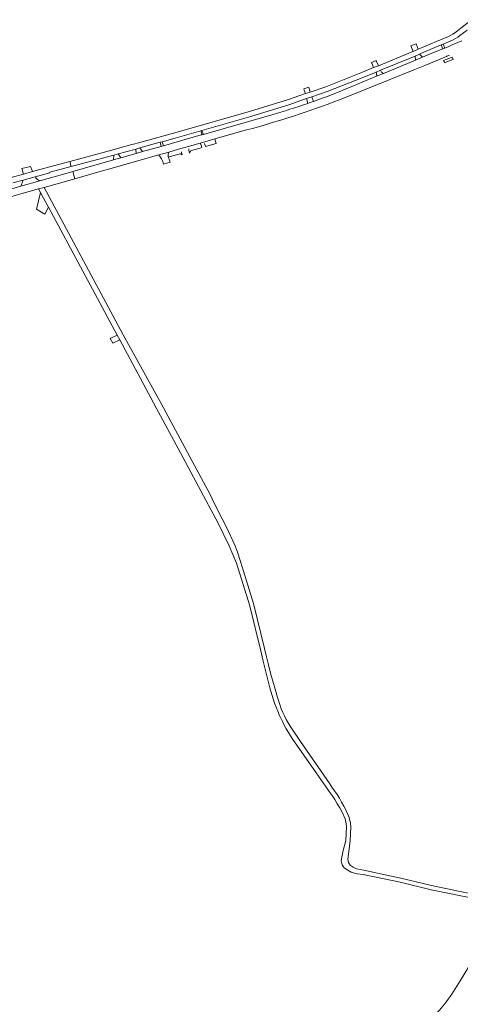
# Model space of a CAD drawing. Header units: metres. Extents: x 166325 to 190320, y 381923 to 404576.
# Tile 528 of 656: x 170536 to 170844, y 393714 to 394402. Entities that reach past the tile are written whole.
import ezdxf

# ---------------------------------------------------------------- set-up
doc = ezdxf.new("R2010")
doc.units = ezdxf.units.M
for name, color, linetype, lineweight in [('B-WE-VH-VERHARDING_ASFALT-GV', 8, 'Continuous', 18), ('B-WE-VH-VERHARDING_BETONSTRAATSTEEN-GV', 8, 'Continuous', 18), ('B-WE-VH-VERHARDING_HALFVERHARDING-GV', 8, 'Continuous', 18)]:
    doc.layers.add(name, color=color, linetype=linetype, lineweight=lineweight)

msp = doc.modelspace()

# ---------------------------------------------------------------- linework, layer by layer
at = {"layer": 'B-WE-VH-VERHARDING_ASFALT-GV', "flags": 128}
for points in [[(170851.305, 394401.55), (170840.777, 394393.046), (170838.231, 394391.426), (170835.728, 394389.991), (170835.286, 394389.804), (170814.228, 394380.908), (170810.548, 394379.354), (170810.44, 394379.308), (170786.358, 394369.424), (170783.011, 394368.05), (170775.305, 394364.887), (170749.595, 394354.767), (170738.785, 394351.044), (170735.478, 394349.905), (170722.864, 394345.561), (170712.245, 394342.229), (170696.457, 394337.473), (170643.274, 394322.24), (170618.915, 394315.526), (170615.562, 394314.602), (170614.377, 394314.275), (170604.251, 394311.545), (170600.319, 394310.485), (170570.989, 394302.577), (170571.963, 394299.118), (170601.629, 394307.011), (170604.772, 394307.847), (170615.4, 394310.675), (170617.156, 394311.17), (170619.934, 394311.954), (170634.048, 394315.935), (170635.419, 394316.322), (170644.437, 394318.865), (170662.437, 394324.02), (170663.258, 394324.255), (170697.402, 394334.033), (170713.199, 394338.762), (170723.786, 394342.113)], [(170843.25, 394390.401), (170848.238, 394394.169)], [(170723.786, 394342.113), (170736.27, 394346.414), (170740.026, 394347.708), (170750.552, 394351.334), (170776.333, 394361.475), (170784.742, 394364.926), (170787.835, 394366.196), (170812.034, 394376.128), (170815.128, 394377.448), (170816.578, 394378.066), (170830.233, 394383.89), (170831.61, 394384.485), (170836.984, 394386.752)], [(170844.579, 394386.847), (170839.061, 394384.485), (170838.273, 394384.148), (170834.986, 394382.621), (170833.718, 394382.032), (170832.878, 394381.642), (170831.44, 394381.086), (170823.795, 394378.104), (170818.882, 394376.065), (170817.07, 394375.313), (170812.219, 394373.299), (170789.874, 394364.025), (170785.124, 394362.053), (170765.025, 394353.711)], [(170759.319, 394345.623), (170810.568, 394366.247), (170818.721, 394369.634), (170833.836, 394375.915), (170834.222, 394376.075), (170836.038, 394376.83)], [(170712.029, 394335.179), (170664.202, 394321.461), (170663.381, 394321.226), (170662.701, 394321.031), (170636.33, 394313.52), (170634.863, 394313.102), (170621.824, 394309.388), (170617.331, 394308.108)], [(170617.331, 394308.108), (170606.524, 394305.03), (170601.549, 394303.613), (170573.054, 394295.497), (170573.749, 394292.9), (170574.402, 394290.456), (170589.618, 394294.77), (170596.282, 394296.66), (170633.164, 394307.118), (170640.077, 394309.078), (170646.924, 394311.02), (170654.507, 394313.17), (170661.959, 394315.283), (170664.381, 394315.97), (170665.252, 394316.219), (170672.29, 394318.234), (170694.381, 394324.56)], [(170531.151, 394287.527), (170538.418, 394289.511), (170546.702, 394291.773), (170557.139, 394294.624), (170557.02, 394295.142), (170571.963, 394299.118), (170570.989, 394302.577), (170556.088, 394298.56), (170544.875, 394295.476), (170538.606, 394293.752), (170530.012, 394291.388)], [(170416.321, 394245.633), (170549.259, 394283.327), (170553.108, 394284.418), (170574.402, 394290.456), (170573.749, 394292.9), (170573.054, 394295.497), (170565.94, 394293.471), (170550.049, 394289), (170536.738, 394285.255), (170520.659, 394280.731)], [(170842.338, 393728.408), (170864.902, 393765.261), (170873.743, 393779.896), (170870.87, 393781.631), (170867.681, 393776.352)], [(170818.317, 393703.417), (170676.592, 393570.703), (170670.191, 393564.811), (170672.246, 393562.378), (170678.423, 393568.052), (170787.321, 393669.899), (170805.843, 393687.222), (170825.293, 393705.772), (170828.986, 393709.824), (170832.501, 393714.032)]]:
    msp.add_lwpolyline(points, dxfattribs=at)
at = {"layer": 'B-WE-VH-VERHARDING_ASFALT-GV'}
for points in [[(170836.984, 394386.752, 0.067484), (170843.25, 394390.401)], [(170765.025, 394353.711, -0.0130697), (170741.021, 394344.475)], [(170694.381, 394324.56, 0.0264086), (170759.319, 394345.623)], [(170741.021, 394344.475, -0.0020988), (170737.18, 394343.129)], [(170737.18, 394343.129, -0.0133684), (170712.029, 394335.179)], [(170832.501, 393714.032, 0.0277863), (170842.338, 393728.408)]]:
    msp.add_lwpolyline(points, format="xyb", dxfattribs=at)
at = {"layer": 'B-WE-VH-VERHARDING_BETONSTRAATSTEEN-GV', "flags": 128}
for points in [[(170812.682, 394384.673), (170809.03, 394383.187), (170810.548, 394379.354), (170814.228, 394380.908)], [(170831.61, 394384.485), (170830.233, 394383.89), (170831.44, 394381.086), (170832.878, 394381.642)], [(170783.011, 394368.05), (170786.358, 394369.424), (170785.021, 394372.432), (170784.932, 394372.632), (170784.759, 394373.049), (170781.49, 394371.639), (170781.58, 394371.426), (170781.728, 394371.078)], [(170815.128, 394377.448), (170812.034, 394376.128), (170812.219, 394373.299), (170817.07, 394375.313)], [(170832.549, 394371.337), (170837.73, 394373.411), (170838.531, 394373.732), (170837.888, 394375.371), (170837.349, 394375.134), (170831.895, 394373.021), (170832.197, 394372.244)], [(170738.785, 394351.044), (170738.115, 394353.413), (170737.831, 394354.417), (170734.382, 394353.149), (170734.651, 394352.353), (170735.478, 394349.905)], [(170664.202, 394321.461), (170663.258, 394324.255), (170662.437, 394324.02), (170663.381, 394321.226)], [(170619.934, 394311.954), (170617.156, 394311.17), (170617.331, 394308.108), (170621.824, 394309.388)], [(170634.863, 394313.102), (170636.33, 394313.52), (170635.419, 394316.322), (170634.048, 394315.935)], [(170604.772, 394307.847), (170601.629, 394307.011), (170601.549, 394303.613), (170606.524, 394305.03)], [(170639.764, 394305.615), (170639.621, 394307.022), (170639.699, 394307.797), (170640.077, 394309.078), (170633.164, 394307.118), (170635.054, 394304.493), (170635.954, 394302.428), (170636.462, 394300.73), (170641.029, 394302.138), (170640.398, 394304.175)], [(170543.486, 394298.933), (170537.618, 394297.58), (170538.435, 394294.414), (170538.606, 394293.752), (170544.875, 394295.476), (170544.609, 394296.139)], [(170550.049, 394289), (170549.108, 394289.389), (170548.428, 394289.86), (170547.404, 394290.829), (170546.702, 394291.773), (170538.418, 394289.511), (170536.738, 394285.255)], [(170604.925, 394179.536), (170604.045, 394181.177), (170599.2, 394178.797), (170601.014, 394175.531), (170605.799, 394178.009)]]:
    msp.add_lwpolyline(points, close=True, dxfattribs=at)
for points in [[(170788.544, 394364.861), (170787.835, 394366.196), (170784.742, 394364.926)], [(170785.124, 394362.053), (170789.874, 394364.025)], [(170740.026, 394347.708), (170736.27, 394346.414), (170737.18, 394343.129)], [(170741.021, 394344.475), (170740.026, 394347.708)], [(170665.023, 394314.97), (170665.605, 394313.014), (170673.185, 394315.031), (170672.29, 394318.234)], [(170672.29, 394318.234), (170665.252, 394316.219)], [(170646.924, 394311.02), (170640.077, 394309.078), (170639.699, 394307.797), (170639.621, 394307.022), (170639.764, 394305.615), (170640.457, 394305.751), (170640.654, 394305.789), (170647.881, 394307.875)], [(170653.96, 394311.32), (170654.19, 394310.176), (170654.543, 394308.415), (170654.597, 394308.65)], [(170661.959, 394315.283), (170654.507, 394313.17)], [(170655.976, 394310.185), (170661.011, 394311.504), (170662.731, 394311.955), (170663.198, 394312.326), (170662.755, 394313.894)], [(170649.054, 394308.693), (170648.908, 394309.192)], [(170649.359, 394307.235), (170649.52, 394307.107), (170649.054, 394308.693)]]:
    msp.add_lwpolyline(points, dxfattribs=at)
at = {"layer": 'B-WE-VH-VERHARDING_BETONSTRAATSTEEN-GV'}
for points in [[(170784.742, 394364.926, -0.1524886), (170785.124, 394362.053)], [(170789.874, 394364.025, -0.0434542), (170788.544, 394364.861)], [(170654.597, 394308.65, -0.2141495), (170655.976, 394310.185)], [(170662.755, 394313.894, 0.1625471), (170661.959, 394315.283)], [(170647.881, 394307.875, -0.2758832), (170649.359, 394307.235)]]:
    msp.add_lwpolyline(points, format="xyb", dxfattribs=at)
at = {"layer": 'B-WE-VH-VERHARDING_HALFVERHARDING-GV', "flags": 128}
msp.add_lwpolyline([(170857.876, 393789.666), (170823.558, 393796.835), (170802.165, 393802.11), (170785.67, 393805.592), (170776.295, 393807.571), (170771.017, 393808.51), (170768.757, 393809.629), (170766.737, 393811.032), (170765.587, 393812.978), (170764.99, 393815.255), (170766.606, 393828.162), (170767.114, 393837.941), (170766.91, 393840.519), (170765.986, 393844.34), (170763.705, 393849.621), (170762.259, 393852.39), (170760.743, 393855.121), (170759.158, 393857.813), (170757.504, 393860.463), (170755.784, 393863.07), (170753.998, 393865.633), (170752.402, 393867.81), (170731.909, 393897.483), (170726.127, 393906.006), (170724.833, 393908.076), (170723.447, 393910.439), (170722.129, 393912.84), (170720.883, 393915.28), (170719.708, 393917.754), (170718.607, 393920.262), (170717.833, 393922.635), (170716.057, 393928.256), (170714.355, 393933.899), (170712.728, 393939.564), (170711.176, 393945.25), (170709.698, 393950.956), (170708.296, 393956.681), (170706.969, 393962.423), (170699.266, 393993.912), (170691.222, 394019.497), (170690.078, 394023.134), (170687.826, 394030.296), (170686.119, 394034.484), (170680.262, 394047.17), (170674.43, 394058.826), (170673.163, 394061.359), (170671.845, 394063.993), (170668.853, 394069.972), (170657.957, 394090.253), (170634.702, 394133.54), (170608.353, 394181.534), (170553.108, 394284.418), (170549.259, 394283.327), (170550.611, 394280.807), (170552.656, 394276.992), (170554.337, 394273.858), (170556.105, 394270.563), (170604.045, 394181.177), (170604.925, 394179.536), (170605.799, 394178.009), (170631.348, 394130.562), (170648.291, 394099.105), (170660.781, 394075.456), (170674.53, 394049.921), (170682.332, 394034.151), (170687.345, 394021.884), (170696.414, 393992.944), (170704.043, 393961.759), (170705.846, 393953.465), (170708.24, 393944.229), (170710.607, 393934.987), (170711.052, 393933.233), (170711.918, 393930.241), (170712.86, 393927.272), (170713.879, 393924.328), (170714.972, 393921.412), (170716.14, 393918.524), (170717.382, 393915.667), (170718.084, 393914.136), (170719.344, 393911.503), (170720.675, 393908.906), (170722.077, 393906.345), (170723.549, 393903.824), (170725.088, 393901.344), (170726.695, 393898.907), (170728.367, 393896.515), (170729.522, 393894.94), (170742.871, 393875.477), (170751.196, 393863.834), (170752.13, 393862.53), (170754.052, 393859.742), (170755.909, 393856.909), (170757.697, 393854.033), (170759.418, 393851.116), (170761.069, 393848.159), (170763.13, 393843.386), (170763.938, 393840.045), (170764.108, 393837.901), (170763.616, 393828.426), (170761.638, 393820.311), (170760.305, 393814.176), (170761.02, 393811.348), (170762.444, 393809.254), (170765.111, 393807.539), (170767.333, 393806.089), (170769.656, 393805.395), (170771.464, 393805.018), (170775.723, 393804.625), (170801.495, 393799.186), (170823.165, 393793.843), (170854.441, 393787.462)], dxfattribs=at)
msp.add_lwpolyline([(170554.337, 394273.858), (170552.656, 394276.992), (170550.611, 394280.807), (170547.799, 394269.303), (170553.497, 394265.68), (170556.105, 394270.563)], close=True, dxfattribs=at)

doc.saveas('drawing.dxf')
